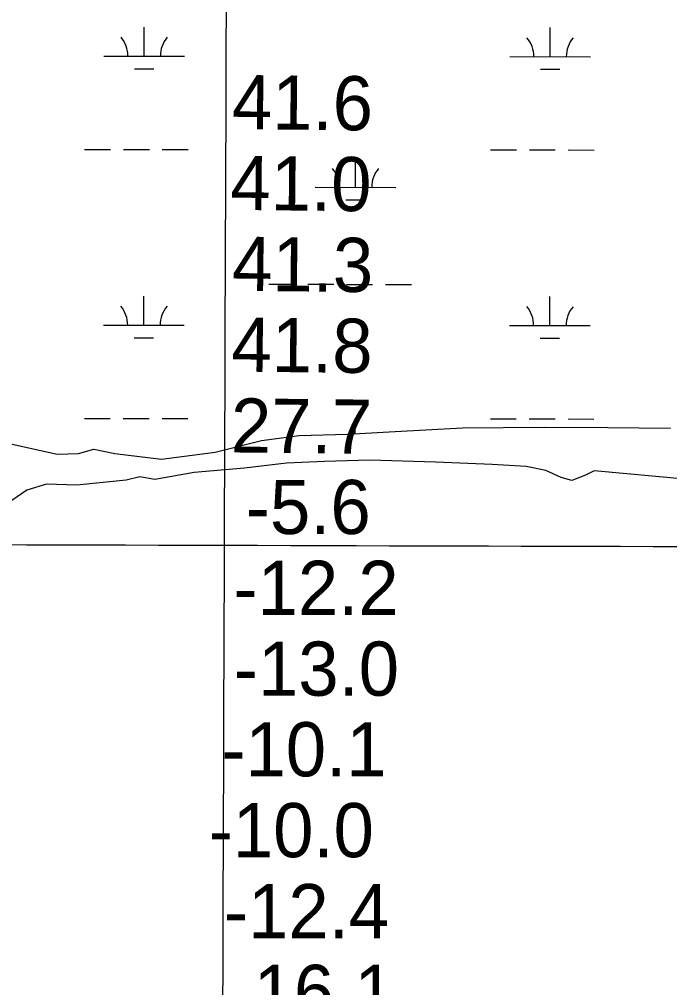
# Model space of a CAD drawing. Extents: x 3148686 to 3186545, y 916144 to 941516.
# Drawn here: x 3181417 to 3182221, y 933042 to 934239 of the extents above; entities that cross this region are included whole.
import ezdxf

# ---------------------------------------------------------------- set-up
doc = ezdxf.new("R2010")
doc.units = 0
for name, color, linetype in [('V-GRID-MAJR', 7, 'Continuous'), ('V-RIVR-EDGE', 7, 'Continuous'), ('V-RIVR-RANG', 7, 'Continuous'), ('V-SITE-VEGE', 7, 'Continuous'), ('V-WETL-SWMP', 7, 'Continuous')]:
    doc.layers.add(name, color=color, linetype=linetype)

msp = doc.modelspace()

# ---------------------------------------------------------------- linework, layer by layer
at = {"layer": 'V-GRID-MAJR'}
for points in [[(3181637, 921463.9), (3181653.7, 927525.9), (3181670.5, 933588.9), (3181687.2, 939651.9), (3181687.2, 939653)], [(3152965.6, 933679.7), (3155575.1, 933670.5), (3160794.2, 933652.6), (3166013.2, 933635.6), (3171232.3, 933619.2), (3176451.4, 933603.7), (3181670.5, 933588.9), (3184280, 933581.8)]]:
    msp.add_spline(points, degree=3, dxfattribs=at)
at = {"layer": 'V-RIVR-EDGE'}
msp.add_lwpolyline([(3182244.1, 933670.1), (3182127.4, 933680.8), (3182117, 933675.6), (3182099.9, 933668.9), (3182086.9, 933672.6), (3182067.8, 933681.4), (3182043.4, 933686.2), (3182001.4, 933688.9), (3181931.4, 933691.6), (3181850, 933693.9), (3181794, 933692.5), (3181747.3, 933690.5), (3181695.4, 933684.4), (3181633.2, 933678.9), (3181584.4, 933670.2), (3181565.7, 933673.3), (3181549.1, 933669.2), (3181487.9, 933663.2), (3181450.6, 933664.3), (3181426.2, 933657.1), (3181395.5, 933635.9)], dxfattribs=at)
at = {"layer": 'V-SITE-VEGE'}
for p, q in [((3181888.9, 933729.8), (3181964.8, 933734.2)), ((3181964.8, 933734.2), (3182065.6, 933734.8)), ((3182065.6, 933734.8), (3182144.5, 933734.4)), ((3182144.5, 933734.4), (3182222, 933733.6)), ((3181658.8, 933704.1), (3181716.1, 933718.4)), ((3181716.1, 933718.4), (3181762.7, 933724.5)), ((3181762.7, 933724.5), (3181822.7, 933726.3)), ((3181822.7, 933726.3), (3181888.9, 933729.8)), ((3181391.2, 933717.5), (3181463.5, 933701.4)), ((3181490, 933702.2), (3181508.8, 933707.8)), ((3181508.8, 933707.8), (3181534.8, 933702.5)), ((3181463.5, 933701.4), (3181490, 933702.2)), ((3181534.8, 933702.5), (3181592.5, 933695.5)), ((3181592.5, 933695.5), (3181658.8, 933704.1))]:
    msp.add_line(p, q, dxfattribs=at)
at = {"layer": 'V-WETL-SWMP'}
for p, q in [((3181571.2, 934193.7), (3181571.2, 934229.7)), ((3182073.1, 934193.2), (3182073.1, 934229.2)), ((3181521.2, 934193.8), (3181621.2, 934193.7)), ((3182023.1, 934193.3), (3182123.1, 934193.2)), ((3181559.1, 934178.3), (3181583.1, 934178.3)), ((3182061, 934177.8), (3182085, 934177.8)), ((3181497.6, 934078.4), (3181529.6, 934078.3)), ((3181545.6, 934078.3), (3181577.6, 934078.3)), ((3181593.6, 934078.3), (3181625.6, 934078.2)), ((3181999.5, 934077.9), (3182031.5, 934077.8)), ((3182047.5, 934077.8), (3182079.5, 934077.8)), ((3182095.5, 934077.8), (3182127.5, 934077.7)), ((3181832.4, 934031.6), (3181832.5, 934067.6)), ((3181782.4, 934031.7), (3181882.4, 934031.5)), ((3181820.4, 934016.2), (3181844.4, 934016.2)), ((3181725.5, 933911.6), (3181757.5, 933911.6)), ((3181773.5, 933911.6), (3181805.5, 933911.6)), ((3181821.5, 933911.5), (3181853.5, 933911.5)), ((3181869.5, 933911.5), (3181901.5, 933911.5)), ((3181570.8, 933861.1), (3181570.8, 933897.1)), ((3182072.7, 933860.5), (3182072.8, 933896.5)), ((3181520.8, 933861.1), (3181620.8, 933861)), ((3182022.7, 933860.6), (3182122.7, 933860.5)), ((3181558.8, 933845.6), (3181582.8, 933845.6)), ((3182060.7, 933845.1), (3182084.7, 933845.1)), ((3181497.3, 933745.7), (3181529.3, 933745.7)), ((3181545.3, 933745.7), (3181577.3, 933745.6)), ((3181593.3, 933745.6), (3181625.3, 933745.6)), ((3181999.2, 933745.2), (3182031.2, 933745.1)), ((3182047.2, 933745.1), (3182079.2, 933745.1)), ((3182095.2, 933745.1), (3182127.2, 933745)), ((3181832.1, 933726.8), (3181832.1, 933734.9)), ((3181888.8, 933729.8), (3181964.8, 933734.2)), ((3181888.8, 933729.8), (3181964.8, 933734.2)), ((3181964.8, 933734.2), (3182065.6, 933734.8)), ((3181964.8, 933734.2), (3182065.6, 933734.8)), ((3182065.6, 933734.8), (3182144.5, 933734.4)), ((3182065.6, 933734.8), (3182144.5, 933734.4)), ((3182144.5, 933734.4), (3182222, 933733.5)), ((3182144.5, 933734.4), (3182222, 933733.5)), ((3181658.8, 933704.1), (3181716.1, 933718.4)), ((3181658.8, 933704.1), (3181716.1, 933718.4)), ((3181716.1, 933718.4), (3181762.7, 933724.5)), ((3181716.1, 933718.4), (3181762.7, 933724.5)), ((3181762.7, 933724.5), (3181822.7, 933726.3)), ((3181762.7, 933724.5), (3181822.7, 933726.3)), ((3181822.7, 933726.3), (3181888.8, 933729.8)), ((3181822.7, 933726.3), (3181888.8, 933729.8)), ((3181391.2, 933717.5), (3181463.5, 933701.4)), ((3181391.2, 933717.5), (3181463.5, 933701.4)), ((3181490, 933702.2), (3181508.8, 933707.8)), ((3181490, 933702.2), (3181508.8, 933707.8)), ((3181508.8, 933707.8), (3181534.8, 933702.5)), ((3181508.8, 933707.8), (3181534.8, 933702.5)), ((3181463.5, 933701.4), (3181490, 933702.2)), ((3181463.5, 933701.4), (3181490, 933702.2)), ((3181534.8, 933702.5), (3181592.5, 933695.5)), ((3181534.8, 933702.5), (3181592.5, 933695.5)), ((3181592.5, 933695.5), (3181658.8, 933704.1)), ((3181592.5, 933695.5), (3181658.8, 933704.1))]:
    msp.add_line(p, q, dxfattribs=at)
for centre, start, end in [((3181515.9, 934194.3), 359.1678, 40.7115), ((3181626.4, 934194.2), 139.1678, 180.7115), ((3182017.8, 934193.7), 359.1678, 40.7115), ((3182128.3, 934193.6), 139.1678, 180.7115), ((3181777.2, 934032.1), 359.1678, 40.7115), ((3181887.7, 934032), 139.1678, 180.7115), ((3181515.6, 933861.6), 359.1678, 40.7115), ((3181626.1, 933861.5), 139.1678, 180.7115), ((3182017.5, 933861.1), 359.1678, 40.7115), ((3182128, 933860.9), 139.1678, 180.7115)]:
    msp.add_arc(centre, 35.2, start, end, dxfattribs=at)

# ---------------------------------------------------------------- texts
at = {"layer": 'V-RIVR-RANG'}
for s, p in [('41.6', (3181679.4, 934103.7)), ('41.0', (3181677.5, 934003.7)), ('41.3', (3181679.7, 933903.7)), ('41.8', (3181678.9, 933803.7)), ('27.7', (3181678.1, 933703.7))]:
    msp.add_text(s, height=67, rotation=359.4083, dxfattribs=at).set_placement(p)
for s, p in [('-5.6', (3181696.9, 933602.7)), ('-12.2', (3181681.6, 933502.7)), ('-13.0', (3181682.1, 933402.7)), ('-10.1', (3181666.6, 933303)), ('-10.0', (3181651, 933203)), ('-12.4', (3181669.8, 933102.8)), ('-16.1', (3181676.6, 933002.9))]:
    msp.add_text(s, height=67, dxfattribs=at).set_placement(p)

doc.saveas('drawing.dxf')
